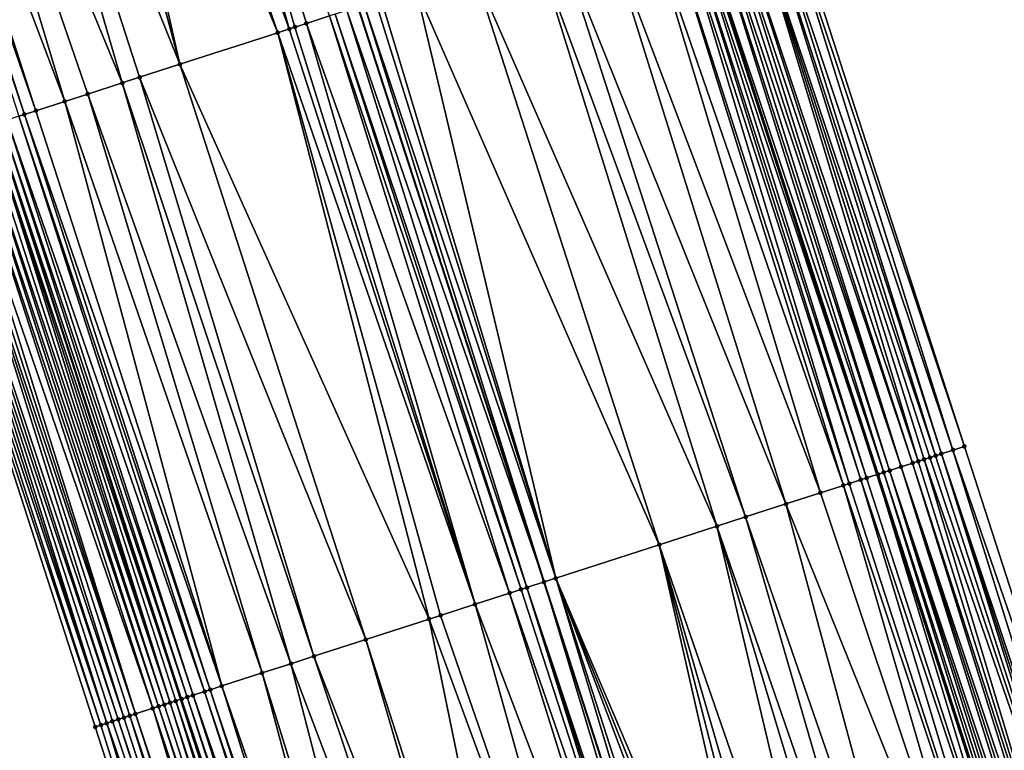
# Model space of a CAD drawing. Header units: feet. Extents: x 2004186 to 2014793, y 836912 to 864902.
# Tile 812 of 974: x 2004811 to 2004843, y 858121 to 858145. Entities that reach past the tile are written whole.
import ezdxf

# ---------------------------------------------------------------- set-up
doc = ezdxf.new("R2010")
doc.units = ezdxf.units.FT
doc.header["$LTSCALE"] = 100
doc.header["$MEASUREMENT"] = 0
for name, color, linetype, lineweight in [('EP_Travel Lane', 5, 'Continuous', 40), ('GPL_Skip Line', 2, 'Continuous', 40), ('Road Shots', 4, 'Continuous', 200), ('Road X-Section', 30, 'Continuous', 13)]:
    doc.layers.add(name, color=color, linetype=linetype, lineweight=lineweight)
doc.layers.add('I-77 SB_MM21-27-Surface-Border', color=7, linetype='Continuous')
doc.layers.add('I-77 SB_MM21-27-Surface-TIN', color=7, linetype='Continuous')

msp = doc.modelspace()

# ---------------------------------------------------------------- linework, layer by layer
at = {"layer": 'EP_Travel Lane'}
for points in [[(2004881.873520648, 857997.0684669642, 458.5691292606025), (2004875.747536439, 858016.1071297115, 458.5192208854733), (2004869.613133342, 858035.1499356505, 458.4484811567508), (2004863.477369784, 858054.1854238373, 458.3821357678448), (2004857.341625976, 858073.2208507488, 458.3037981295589), (2004851.205908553, 858092.2561958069, 458.2094438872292), (2004845.070229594, 858111.2914215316, 458.0917910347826), (2004838.93455364, 858130.3266379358, 457.9722679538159), (2004832.798871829, 858149.3618725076, 457.8563166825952), (2004826.6632275, 858168.3969907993, 457.7176259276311), (2004820.505195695, 858187.4350386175, 457.5665539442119), (2004814.337610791, 858206.459555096, 457.395103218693), (2004808.170107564, 858225.4838196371, 457.1969091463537), (2004802.002588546, 858244.5081328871, 457.0038855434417), (2004795.835165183, 858263.5321510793, 456.7795421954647), (2004789.667681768, 858282.5563545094, 456.5748603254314)], [(2004858.811787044, 857989.6379043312, 458.615256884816), (2004852.716852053, 858008.6865639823, 458.5591593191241), (2004846.597970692, 858027.7177653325, 458.4890646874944), (2004840.462217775, 858046.753220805, 458.4162963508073), (2004834.326472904, 858065.7886513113, 458.3386561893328), (2004828.190817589, 858084.823803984, 458.2066938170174), (2004822.055156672, 858103.8589740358, 458.0780883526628), (2004815.91946333, 858122.8942446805, 457.9692068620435), (2004809.783778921, 858141.9294876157, 457.8548856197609), (2004803.648109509, 858160.96468402, 457.731464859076), (2004797.499597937, 858179.9822164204, 457.5630751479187), (2004791.336236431, 858199.0082858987, 457.4093773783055), (2004785.172976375, 858218.0340422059, 457.2224387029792), (2004779.009815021, 858237.0594938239, 457.0031594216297), (2004772.846611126, 858256.0850767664, 456.7978183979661), (2004766.683431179, 858275.1105857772, 456.584631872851)]]:
    msp.add_polyline3d(points, dxfattribs=at)
at = {"layer": 'GPL_Skip Line'}
msp.add_polyline3d([(2004870.935166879, 857993.5443366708, 458.8010420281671), (2004864.801595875, 858012.5805491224, 458.746183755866), (2004858.659796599, 858031.614036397, 458.6814921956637), (2004852.513672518, 858050.6461199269, 458.6047081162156), (2004846.367547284, 858069.6782070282, 458.5286224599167), (2004840.221465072, 858088.7101609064, 458.4264794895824), (2004834.07541924, 858107.7420021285, 458.3023016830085), (2004827.929374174, 858126.7738409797, 458.1776602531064), (2004821.783314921, 858145.8057237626, 458.0616115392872), (2004815.637275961, 858164.8375437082, 457.9332722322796), (2004809.48068655, 858183.8656085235, 457.7604443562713), (2004803.317154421, 858202.8914790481, 457.5929444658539), (2004797.153690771, 858221.9171381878, 457.403007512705), (2004790.990242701, 858240.9427492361, 457.2079659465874), (2004784.826929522, 858259.9679438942, 456.9687273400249), (2004778.663469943, 858278.9935904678, 456.7774565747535)], dxfattribs=at)
at = {"layer": 'I-77 SB_MM21-27-Surface-Border', "color": 3, "linetype": 'ByBlock', "lineweight": -2}
for points in [[(2004791.031646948, 858282.9971147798, 456.4688542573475), (2004797.575672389, 858264.0946332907, 456.6484780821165), (2004804.309958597, 858245.2538027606, 456.8295379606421), (2004810.473404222, 858226.2281992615, 457.0253808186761), (2004817.207816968, 858207.3869781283, 457.1649817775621), (2004823.371310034, 858188.3612281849, 457.345280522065), (2004829.721831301, 858169.3834546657, 457.4933803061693), (2004835.677512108, 858150.2902850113, 457.6436087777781), (2004841.823599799, 858131.258314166, 457.7424332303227), (2004847.969608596, 858112.2265876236, 457.8890655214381), (2004854.115690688, 858093.1946341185, 457.9912454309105), (2004860.071450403, 858074.101220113, 458.0936927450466), (2004865.836884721, 858054.9463549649, 458.1981775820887), (2004871.983025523, 858035.9142196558, 458.2648225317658), (2004877.746383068, 858016.7509789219, 458.3539276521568), (2004882.547377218, 857997.2855358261, 458.5244382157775)], [(2004857.800223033, 857989.3119318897, 458.5795687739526), (2004852.428094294, 858008.5935127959, 458.548836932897), (2004845.337633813, 858027.3105517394, 458.4524328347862), (2004839.001214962, 858046.2810892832, 458.359136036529), (2004832.093858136, 858065.0671550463, 458.2488504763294), (2004825.757494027, 858084.0375230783, 458.1224225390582), (2004819.230837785, 858102.9463369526, 457.977844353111), (2004813.084783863, 858121.9782032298, 457.8585929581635), (2004806.93871774, 858141.0101072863, 457.7467051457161), (2004800.792676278, 858160.041934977, 457.619880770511), (2004794.831159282, 858179.1167813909, 457.4689240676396), (2004788.857836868, 858198.2044604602, 457.3195889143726), (2004783.645625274, 858217.5385342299, 457.1538074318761), (2004778.243193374, 858236.810832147, 456.9733313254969), (2004772.270011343, 858255.8980778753, 456.7779989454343), (2004765.345662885, 858274.6766446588, 456.530457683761)]]:
    msp.add_polyline3d(points, dxfattribs=at)
at = {"layer": 'I-77 SB_MM21-27-Surface-TIN', "color": 128, "linetype": 'ByBlock', "lineweight": -2}
for points in [[(2004814.114712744, 858164.3458107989, 457.9254605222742), (2004812.592169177, 858163.8540170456, 457.9057482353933), (2004819.499474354, 858145.0681112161, 458.0473155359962)], [(2004814.114712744, 858164.3458107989, 457.9254605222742), (2004820.070426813, 858145.2525381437, 458.055542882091), (2004820.831701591, 858145.4984257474, 458.0635853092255)], [(2004814.114712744, 858164.3458107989, 457.9254605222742), (2004819.689789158, 858145.1295951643, 458.0516825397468), (2004820.070426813, 858145.2525381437, 458.055542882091)], [(2004814.114712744, 858164.3458107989, 457.9254605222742), (2004819.499474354, 858145.0681112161, 458.0473155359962), (2004819.689789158, 858145.1295951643, 458.0516825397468)], [(2004812.592169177, 858163.8540170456, 457.9057482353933), (2004811.450264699, 858163.4851618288, 457.889027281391), (2004819.118837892, 858144.9451645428, 458.0427326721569)], [(2004812.592169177, 858163.8540170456, 457.9057482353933), (2004819.118837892, 858144.9451645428, 458.0427326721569), (2004819.499474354, 858145.0681112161, 458.0473155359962)], [(2004811.450264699, 858163.4851618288, 457.889027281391), (2004810.688990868, 858163.2392712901, 457.8804107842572), (2004815.883440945, 858143.9000776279, 457.9959172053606)], [(2004811.450264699, 858163.4851618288, 457.889027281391), (2004815.883440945, 858143.9000776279, 457.9959172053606), (2004819.118837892, 858144.9451645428, 458.0427326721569)], [(2004810.688990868, 858163.2392712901, 457.8804107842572), (2004808.405187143, 858162.5015446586, 457.8438006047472), (2004815.883440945, 858143.9000776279, 457.9959172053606)], [(2004808.405187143, 858162.5015446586, 457.8438006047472), (2004806.311712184, 858161.8252587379, 457.8031005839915), (2004813.98027847, 858143.2852828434, 457.9609899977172)], [(2004808.405187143, 858162.5015446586, 457.8438006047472), (2004814.551225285, 858143.4697272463, 457.9726353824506), (2004815.883440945, 858143.9000776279, 457.9959172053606)], [(2004808.405187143, 858162.5015446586, 457.8438006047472), (2004813.98027847, 858143.2852828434, 457.9609899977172), (2004814.551225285, 858143.4697272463, 457.9726353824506)], [(2004806.311712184, 858161.8252587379, 457.8031005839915), (2004804.979481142, 858161.3949559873, 457.7891350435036), (2004812.077114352, 858142.670493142, 457.9270570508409)], [(2004806.311712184, 858161.8252587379, 457.8031005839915), (2004812.838382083, 858142.9164025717, 457.9393684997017), (2004813.98027847, 858143.2852828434, 457.9609899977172)], [(2004806.311712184, 858161.8252587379, 457.8031005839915), (2004812.077114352, 858142.670493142, 457.9270570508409), (2004812.838382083, 858142.9164025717, 457.9393684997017)], [(2004804.979481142, 858161.3949559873, 457.7891350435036), (2004804.598850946, 858161.2719899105, 457.7807569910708), (2004811.125522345, 858142.3631291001, 457.9161165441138)], [(2004804.979481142, 858161.3949559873, 457.7891350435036), (2004811.125522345, 858142.3631291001, 457.9161165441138), (2004812.077114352, 858142.670493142, 457.9270570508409)], [(2004804.598850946, 858161.2719899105, 457.7807569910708), (2004804.408542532, 858161.2104861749, 457.7725197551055), (2004810.744893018, 858142.240160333, 457.9072123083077)], [(2004804.408542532, 858161.2104861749, 457.7725197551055), (2004810.554585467, 858142.1786539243, 457.8984522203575), (2004810.744893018, 858142.240160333, 457.9072123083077)], [(2004804.598850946, 858161.2719899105, 457.7807569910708), (2004810.744893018, 858142.240160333, 457.9072123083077), (2004811.125522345, 858142.3631291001, 457.9161165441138)], [(2004834.916153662, 858150.0446564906, 457.6862410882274), (2004834.535466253, 858149.9218675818, 457.7125158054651), (2004840.87188528, 858130.9513294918, 457.8056942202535)], [(2004835.10647656, 858150.1061153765, 457.6857060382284), (2004834.916153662, 858150.0446564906, 457.6862410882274), (2004841.062235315, 858131.0127043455, 457.7887230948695)], [(2004834.916153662, 858150.0446564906, 457.6862410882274), (2004840.87188528, 858130.9513294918, 457.8056942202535), (2004841.062235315, 858131.0127043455, 457.7887230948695)], [(2004835.487162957, 858150.2289074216, 457.6600447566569), (2004835.10647656, 858150.1061153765, 457.6857060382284), (2004841.442914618, 858131.1355183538, 457.7673576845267)], [(2004835.10647656, 858150.1061153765, 457.6857060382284), (2004841.062235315, 858131.0127043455, 457.7887230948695), (2004841.442914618, 858131.1355183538, 457.7673576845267)], [(2004835.677512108, 858150.2902850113, 457.6436087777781), (2004835.487162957, 858150.2289074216, 457.6600447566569), (2004841.823599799, 858131.258314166, 457.7424332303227)], [(2004835.487162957, 858150.2289074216, 457.6600447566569), (2004841.442914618, 858131.1355183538, 457.7673576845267), (2004841.823599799, 858131.258314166, 457.7424332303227)], [(2004833.774069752, 858149.6763569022, 457.778196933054), (2004833.583705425, 858149.6150263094, 457.8038251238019), (2004839.729772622, 858130.5831189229, 457.9150615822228)], [(2004833.96442832, 858149.7377053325, 457.7560575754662), (2004833.774069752, 858149.6763569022, 457.778196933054), (2004840.110501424, 858130.7057796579, 457.8637170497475)], [(2004833.774069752, 858149.6763569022, 457.778196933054), (2004839.729772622, 858130.5831189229, 457.9150615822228), (2004840.110501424, 858130.7057796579, 457.8637170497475)], [(2004834.535466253, 858149.9218675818, 457.7125158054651), (2004833.96442832, 858149.7377053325, 457.7560575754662), (2004840.300852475, 858130.7671513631, 457.8461301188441)], [(2004833.96442832, 858149.7377053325, 457.7560575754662), (2004840.110501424, 858130.7057796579, 457.8637170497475), (2004840.300852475, 858130.7671513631, 457.8461301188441)], [(2004834.535466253, 858149.9218675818, 457.7125158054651), (2004840.681539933, 858130.8899401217, 457.8198260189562), (2004840.87188528, 858130.9513294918, 457.8056942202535)], [(2004834.535466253, 858149.9218675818, 457.7125158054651), (2004840.491197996, 858130.8285401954, 457.8318931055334), (2004840.681539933, 858130.8899401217, 457.8198260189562)], [(2004834.535466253, 858149.9218675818, 457.7125158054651), (2004840.300852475, 858130.7671513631, 457.8461301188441), (2004840.491197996, 858130.8285401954, 457.8318931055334)], [(2004832.631989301, 858149.3080466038, 457.8680579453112), (2004838.93455364, 858130.3266379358, 457.9722679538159), (2004832.798871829, 858149.3618725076, 457.8563166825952)], [(2004832.822333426, 858149.3694397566, 457.854666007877), (2004832.798871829, 858149.3618725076, 457.8563166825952), (2004838.93455364, 858130.3266379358, 457.9722679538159)], [(2004833.203011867, 858149.4922564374, 457.8338232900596), (2004832.822333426, 858149.3694397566, 457.854666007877), (2004839.15872862, 858130.3989754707, 457.9622799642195)], [(2004832.822333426, 858149.3694397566, 457.854666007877), (2004838.93455364, 858130.3266379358, 457.9722679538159), (2004838.968393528, 858130.3375543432, 457.9702002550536)], [(2004832.822333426, 858149.3694397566, 457.854666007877), (2004838.968393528, 858130.3375543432, 457.9702002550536), (2004839.15872862, 858130.3989754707, 457.9622799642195)], [(2004833.393354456, 858149.5536543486, 457.8213620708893), (2004833.203011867, 858149.4922564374, 457.8338232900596), (2004839.349073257, 858130.4603670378, 457.9485778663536)], [(2004833.203011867, 858149.4922564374, 457.8338232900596), (2004839.15872862, 858130.3989754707, 457.9622799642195), (2004839.349073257, 858130.4603670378, 457.9485778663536)], [(2004833.583705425, 858149.6150263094, 457.8038251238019), (2004833.393354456, 858149.5536543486, 457.8213620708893), (2004839.729772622, 858130.5831189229, 457.9150615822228)], [(2004833.393354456, 858149.5536543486, 457.8213620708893), (2004839.349073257, 858130.4603670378, 457.9485778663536), (2004839.729772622, 858130.5831189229, 457.9150615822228)], [(2004831.870649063, 858149.0623617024, 457.8996625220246), (2004831.29965808, 858148.8780540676, 457.9147680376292), (2004837.826374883, 858129.9690526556, 458.0226269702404)], [(2004832.251320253, 858149.185200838, 457.8832118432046), (2004831.870649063, 858149.0623617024, 457.8996625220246), (2004838.016707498, 858130.0304814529, 458.0162067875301)], [(2004831.870649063, 858149.0623617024, 457.8996625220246), (2004837.826374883, 858129.9690526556, 458.0226269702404), (2004838.016707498, 858130.0304814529, 458.0162067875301)], [(2004832.441651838, 858149.2466328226, 457.8774151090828), (2004832.251320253, 858149.185200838, 457.8832118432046), (2004838.3973787, 858130.1533205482, 457.999748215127)], [(2004832.251320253, 858149.185200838, 457.8832118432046), (2004838.016707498, 858130.0304814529, 458.0162067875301), (2004838.3973787, 858130.1533205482, 457.999748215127)], [(2004832.631989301, 858149.3080466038, 457.8680579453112), (2004832.441651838, 858149.2466328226, 457.8774151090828), (2004838.587711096, 858130.2147500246, 457.9934608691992)], [(2004832.441651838, 858149.2466328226, 457.8774151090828), (2004838.3973787, 858130.1533205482, 457.999748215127), (2004838.587711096, 858130.2147500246, 457.9934608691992)], [(2004832.631989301, 858149.3080466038, 457.8680579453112), (2004838.587711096, 858130.2147500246, 457.9934608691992), (2004838.93455364, 858130.3266379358, 457.9722679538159)], [(2004831.29965808, 858148.8780540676, 457.9147680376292), (2004829.967361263, 858148.4479549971, 457.9406407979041), (2004837.065057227, 858129.7232978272, 458.0405543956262)], [(2004831.29965808, 858148.8780540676, 457.9147680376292), (2004837.065057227, 858129.7232978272, 458.0405543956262), (2004837.826374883, 858129.9690526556, 458.0226269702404)], [(2004829.967361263, 858148.4479549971, 457.9406407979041), (2004828.44474244, 858147.9563942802, 457.9665086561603), (2004835.923094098, 858129.3546242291, 458.0593566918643)], [(2004829.967361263, 858148.4479549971, 457.9406407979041), (2004835.923094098, 858129.3546242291, 458.0593566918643), (2004837.065057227, 858129.7232978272, 458.0405543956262)], [(2004827.683438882, 858147.7105957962, 457.9758973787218), (2004825.589844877, 858147.0346785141, 458.0073002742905), (2004833.63916419, 858128.6172883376, 458.0991724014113)], [(2004828.44474244, 858147.9563942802, 457.9665086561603), (2004827.683438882, 858147.7105957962, 457.9758973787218), (2004834.590796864, 858128.9245264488, 458.0854818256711)], [(2004827.683438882, 858147.7105957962, 457.9758973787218), (2004833.63916419, 858128.6172883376, 458.0991724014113), (2004834.590796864, 858128.9245264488, 458.0854818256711)], [(2004828.44474244, 858147.9563942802, 457.9665086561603), (2004834.590796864, 858128.9245264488, 458.0854818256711), (2004835.923094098, 858129.3546242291, 458.0593566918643)], [(2004825.589844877, 858147.0346785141, 458.0073002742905), (2004823.686572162, 858146.4202250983, 458.0391422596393), (2004831.735898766, 858128.0028123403, 458.1265976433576)], [(2004825.589844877, 858147.0346785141, 458.0073002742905), (2004831.735898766, 858128.0028123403, 458.1265976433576), (2004833.63916419, 858128.6172883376, 458.0991724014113)], [(2004823.686572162, 858146.4202250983, 458.0391422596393), (2004822.544616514, 858146.0515283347, 458.0534135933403), (2004828.310019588, 858126.8967599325, 458.1768211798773)], [(2004823.686572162, 858146.4202250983, 458.0391422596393), (2004828.310019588, 858126.8967599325, 458.1768211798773), (2004831.735898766, 858128.0028123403, 458.1265976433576)], [(2004821.40267537, 858145.6827866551, 458.0588996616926), (2004827.929374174, 858126.7738409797, 458.1776602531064), (2004821.783314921, 858145.8057237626, 458.0616115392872)], [(2004821.973634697, 858145.8671923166, 458.0629674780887), (2004821.783314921, 858145.8057237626, 458.0616115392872), (2004827.929374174, 858126.7738409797, 458.1776602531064)], [(2004822.354286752, 858145.990090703, 458.0581057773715), (2004821.973634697, 858145.8671923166, 458.0629674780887), (2004828.310019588, 858126.8967599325, 458.1768211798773)], [(2004821.973634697, 858145.8671923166, 458.0629674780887), (2004827.929374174, 858126.7738409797, 458.1776602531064), (2004828.310019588, 858126.8967599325, 458.1768211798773)], [(2004822.544616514, 858146.0515283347, 458.0534135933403), (2004822.354286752, 858145.990090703, 458.0581057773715), (2004828.310019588, 858126.8967599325, 458.1768211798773)], [(2004820.831701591, 858145.4984257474, 458.0635853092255), (2004820.070426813, 858145.2525381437, 458.055542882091), (2004826.787441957, 858126.4050716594, 458.1777399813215)], [(2004821.022022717, 858145.5598901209, 458.0641236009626), (2004820.831701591, 858145.4984257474, 458.0635853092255), (2004827.168086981, 858126.5279918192, 458.1771370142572)], [(2004820.831701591, 858145.4984257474, 458.0635853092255), (2004826.787441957, 858126.4050716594, 458.1777399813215), (2004827.168086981, 858126.5279918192, 458.1771370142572)], [(2004821.40267537, 858145.6827866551, 458.0588996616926), (2004821.022022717, 858145.5598901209, 458.0641236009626), (2004827.358414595, 858126.5894361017, 458.173745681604)], [(2004821.022022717, 858145.5598901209, 458.0641236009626), (2004827.168086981, 858126.5279918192, 458.1771370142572), (2004827.358414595, 858126.5894361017, 458.173745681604)], [(2004821.40267537, 858145.6827866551, 458.0588996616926), (2004827.358414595, 858126.5894361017, 458.173745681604), (2004827.929374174, 858126.7738409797, 458.1776602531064)], [(2004819.689789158, 858145.1295951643, 458.0516825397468), (2004819.499474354, 858145.0681112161, 458.0473155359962), (2004825.645538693, 858126.0362126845, 458.1602839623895)], [(2004820.070426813, 858145.2525381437, 458.055542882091), (2004819.689789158, 858145.1295951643, 458.0516825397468), (2004825.645538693, 858126.0362126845, 458.1602839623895)], [(2004820.070426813, 858145.2525381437, 458.055542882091), (2004825.645538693, 858126.0362126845, 458.1602839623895), (2004826.787441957, 858126.4050716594, 458.1777399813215)], [(2004819.118837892, 858144.9451645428, 458.0427326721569), (2004815.883440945, 858143.9000776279, 457.9959172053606), (2004824.12300087, 858125.5444011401, 458.1370918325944)], [(2004819.499474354, 858145.0681112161, 458.0473155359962), (2004819.118837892, 858144.9451645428, 458.0427326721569), (2004825.645538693, 858126.0362126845, 458.1602839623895)], [(2004819.118837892, 858144.9451645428, 458.0427326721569), (2004824.50363262, 858125.6673624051, 458.1445287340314), (2004825.645538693, 858126.0362126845, 458.1602839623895)], [(2004819.118837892, 858144.9451645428, 458.0427326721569), (2004824.12300087, 858125.5444011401, 458.1370918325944), (2004824.50363262, 858125.6673624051, 458.1445287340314)], [(2004815.883440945, 858143.9000776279, 457.9959172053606), (2004814.551225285, 858143.4697272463, 457.9726353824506), (2004822.029508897, 858124.8681679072, 458.1066970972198)], [(2004815.883440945, 858143.9000776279, 457.9959172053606), (2004822.029508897, 858124.8681679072, 458.1066970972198), (2004824.12300087, 858125.5444011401, 458.1370918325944)], [(2004813.98027847, 858143.2852828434, 457.9609899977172), (2004812.838382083, 858142.9164025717, 457.9393684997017), (2004819.555399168, 858124.0689300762, 458.0603898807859)], [(2004814.551225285, 858143.4697272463, 457.9726353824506), (2004813.98027847, 858143.2852828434, 457.9609899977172), (2004820.316665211, 858124.3148447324, 458.0737235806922)], [(2004813.98027847, 858143.2852828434, 457.9609899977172), (2004819.555399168, 858124.0689300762, 458.0603898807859), (2004820.316665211, 858124.3148447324, 458.0737235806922)], [(2004814.551225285, 858143.4697272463, 457.9726353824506), (2004820.316665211, 858124.3148447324, 458.0737235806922), (2004822.029508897, 858124.8681679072, 458.1066970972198)], [(2004812.838382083, 858142.9164025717, 457.9393684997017), (2004812.077114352, 858142.670493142, 457.9270570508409), (2004818.60381798, 858123.7615325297, 458.0428961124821)], [(2004812.838382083, 858142.9164025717, 457.9393684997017), (2004818.60381798, 858123.7615325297, 458.0428961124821), (2004819.555399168, 858124.0689300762, 458.0603898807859)], [(2004812.077114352, 858142.670493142, 457.9270570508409), (2004811.125522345, 858142.3631291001, 457.9161165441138), (2004817.271587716, 858123.3312273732, 458.0284599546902)], [(2004812.077114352, 858142.670493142, 457.9270570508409), (2004817.271587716, 858123.3312273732, 458.0284599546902), (2004818.60381798, 858123.7615325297, 458.0428961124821)], [(2004810.554585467, 858142.1786539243, 457.8984522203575), (2004810.173961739, 858142.0556678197, 457.8861568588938), (2004816.700654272, 858123.1467415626, 458.008715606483)], [(2004810.744893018, 858142.240160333, 457.9072123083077), (2004810.554585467, 858142.1786539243, 457.8984522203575), (2004816.890960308, 858123.2082526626, 458.0183932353)], [(2004810.554585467, 858142.1786539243, 457.8984522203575), (2004816.700654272, 858123.1467415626, 458.008715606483), (2004816.890960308, 858123.2082526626, 458.0183932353)], [(2004811.125522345, 858142.3631291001, 457.9161165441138), (2004810.744893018, 858142.240160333, 457.9072123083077), (2004817.271587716, 858123.3312273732, 458.0284599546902)], [(2004810.744893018, 858142.240160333, 457.9072123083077), (2004816.890960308, 858123.2082526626, 458.0183932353), (2004817.271587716, 858123.3312273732, 458.0284599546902)], [(2004809.603053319, 858141.8711045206, 457.8512563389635), (2004809.412727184, 858141.80965566, 457.8537521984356), (2004815.558790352, 858122.7777607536, 457.9674297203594)], [(2004809.603053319, 858141.8711045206, 457.8512563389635), (2004815.91946333, 858122.8942446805, 457.9692068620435), (2004809.783778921, 858141.9294876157, 457.8548856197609)], [(2004809.603053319, 858141.8711045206, 457.8512563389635), (2004815.749118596, 858122.8392030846, 457.9636566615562), (2004815.91946333, 858122.8942446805, 457.9692068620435)], [(2004809.603053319, 858141.8711045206, 457.8512563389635), (2004815.558790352, 858122.7777607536, 457.9674297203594), (2004815.749118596, 858122.8392030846, 457.9636566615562)], [(2004809.793369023, 858141.9325856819, 457.8550782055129), (2004809.783778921, 858141.9294876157, 457.8548856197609), (2004815.939430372, 858122.9006964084, 457.9698574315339)], [(2004815.939430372, 858122.9006964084, 457.9698574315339), (2004809.783778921, 858141.9294876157, 457.8548856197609), (2004815.91946333, 858122.8942446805, 457.9692068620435)], [(2004809.983661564, 858141.9941385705, 457.8729293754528), (2004809.793369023, 858141.9325856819, 457.8550782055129), (2004816.129722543, 858122.9622504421, 457.9879326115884)], [(2004809.793369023, 858141.9325856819, 457.8550782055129), (2004815.939430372, 858122.9006964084, 457.9698574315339), (2004816.129722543, 858122.9622504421, 457.9879326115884)], [(2004810.173961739, 858142.0556678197, 457.8861568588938), (2004809.983661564, 858141.9941385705, 457.8729293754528), (2004816.320027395, 858123.023765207, 457.9983271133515)], [(2004809.983661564, 858141.9941385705, 457.8729293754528), (2004816.129722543, 858122.9622504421, 457.9879326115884), (2004816.320027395, 858123.023765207, 457.9983271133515)], [(2004810.173961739, 858142.0556678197, 457.8861568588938), (2004816.320027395, 858123.023765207, 457.9983271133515), (2004816.700654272, 858123.1467415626, 458.008715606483)], [(2004808.841790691, 858141.6251792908, 457.8358544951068), (2004808.461199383, 858141.5020927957, 457.8039235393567), (2004814.987845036, 858122.5933117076, 457.9548762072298)], [(2004809.032096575, 858141.686690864, 457.8456247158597), (2004808.841790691, 858141.6251792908, 457.8358544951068), (2004815.178153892, 858122.654814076, 457.9628460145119)], [(2004808.841790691, 858141.6251792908, 457.8358544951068), (2004814.987845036, 858122.5933117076, 457.9548762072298), (2004815.178153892, 858122.654814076, 457.9628460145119)], [(2004809.222408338, 858141.7481842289, 457.8518334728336), (2004809.032096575, 858141.686690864, 457.8456247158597), (2004815.368467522, 858122.7163016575, 457.9679236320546)], [(2004809.032096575, 858141.686690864, 457.8456247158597), (2004815.178153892, 858122.654814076, 457.9628460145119), (2004815.368467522, 858122.7163016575, 457.9679236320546)], [(2004809.412727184, 858141.80965566, 457.8537521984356), (2004809.222408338, 858141.7481842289, 457.8518334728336), (2004815.558790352, 858122.7777607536, 457.9674297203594)], [(2004809.222408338, 858141.7481842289, 457.8518334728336), (2004815.368467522, 858122.7163016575, 457.9679236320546), (2004815.558790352, 858122.7777607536, 457.9674297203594)], [(2004807.509660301, 858141.1945648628, 457.7609271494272), (2004807.319337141, 858141.1331067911, 457.7616214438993), (2004813.465404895, 858122.1011976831, 457.8725211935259)], [(2004807.699977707, 858141.2560407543, 457.7637183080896), (2004807.509660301, 858141.1945648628, 457.7609271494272), (2004813.846046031, 858122.2241298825, 457.8742730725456)], [(2004807.509660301, 858141.1945648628, 457.7609271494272), (2004813.655730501, 858122.1626481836, 457.8703460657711), (2004813.846046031, 858122.2241298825, 457.8742730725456)], [(2004807.509660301, 858141.1945648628, 457.7609271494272), (2004813.465404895, 858122.1011976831, 457.8725211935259), (2004813.655730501, 858122.1626481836, 457.8703460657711)], [(2004808.08059293, 858141.3790531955, 457.7811648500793), (2004807.699977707, 858141.2560407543, 457.7637183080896), (2004814.036355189, 858122.2856313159, 457.8820600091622)], [(2004807.699977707, 858141.2560407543, 457.7637183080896), (2004813.846046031, 858122.2241298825, 457.8742730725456), (2004814.036355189, 858122.2856313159, 457.8820600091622)], [(2004808.270898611, 858141.440565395, 457.791057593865), (2004808.08059293, 858141.3790531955, 457.7811648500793), (2004814.416961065, 858122.408672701, 457.9051677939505)], [(2004808.08059293, 858141.3790531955, 457.7811648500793), (2004814.226660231, 858122.3471454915, 457.8923392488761), (2004814.416961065, 858122.408672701, 457.9051677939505)], [(2004808.08059293, 858141.3790531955, 457.7811648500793), (2004814.036355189, 858122.2856313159, 457.8820600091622), (2004814.226660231, 858122.3471454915, 457.8923392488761)], [(2004808.461199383, 858141.5020927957, 457.8039235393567), (2004808.270898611, 858141.440565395, 457.791057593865), (2004814.416961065, 858122.408672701, 457.9051677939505)], [(2004808.461199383, 858141.5020927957, 457.8039235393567), (2004814.416961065, 858122.408672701, 457.9051677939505), (2004814.987845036, 858122.5933117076, 457.9548762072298)], [(2004807.129025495, 858141.0716130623, 457.7553414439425), (2004806.93871774, 858141.0101072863, 457.7467051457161), (2004813.275091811, 858122.0397084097, 457.8671126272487)], [(2004806.93871774, 858141.0101072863, 457.7467051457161), (2004813.084783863, 858121.9782032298, 457.8585929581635), (2004813.275091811, 858122.0397084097, 457.8671126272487)], [(2004807.319337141, 858141.1331067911, 457.7616214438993), (2004807.129025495, 858141.0716130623, 457.7553414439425), (2004813.465404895, 858122.1011976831, 457.8725211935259)], [(2004807.129025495, 858141.0716130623, 457.7553414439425), (2004813.275091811, 858122.0397084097, 457.8671126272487), (2004813.465404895, 858122.1011976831, 457.8725211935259)], [(2004841.442914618, 858131.1355183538, 457.7673576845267), (2004841.062235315, 858131.0127043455, 457.7887230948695), (2004847.398577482, 858112.0424042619, 457.9284769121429)], [(2004841.823599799, 858131.258314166, 457.7424332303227), (2004841.442914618, 858131.1355183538, 457.7673576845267), (2004847.969608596, 858112.2265876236, 457.8890655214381)], [(2004841.442914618, 858131.1355183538, 457.7673576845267), (2004847.398577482, 858112.0424042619, 457.9284769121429), (2004847.969608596, 858112.2265876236, 457.8890655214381)], [(2004840.491197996, 858130.8285401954, 457.8318931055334), (2004840.300852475, 858130.7671513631, 457.8461301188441), (2004846.256528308, 858111.6739971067, 457.9993915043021)], [(2004840.681539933, 858130.8899401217, 457.8198260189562), (2004840.491197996, 858130.8285401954, 457.8318931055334), (2004847.01790813, 858111.9195594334, 457.9438134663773)], [(2004840.491197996, 858130.8285401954, 457.8318931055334), (2004846.256528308, 858111.6739971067, 457.9993915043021), (2004847.01790813, 858111.9195594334, 457.9438134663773)], [(2004840.87188528, 858130.9513294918, 457.8056942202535), (2004840.681539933, 858130.8899401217, 457.8198260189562), (2004847.01790813, 858111.9195594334, 457.9438134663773)], [(2004841.062235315, 858131.0127043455, 457.7887230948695), (2004840.87188528, 858130.9513294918, 457.8056942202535), (2004847.01790813, 858111.9195594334, 457.9438134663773)], [(2004841.062235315, 858131.0127043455, 457.7887230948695), (2004847.20824664, 858111.9809699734, 457.9338226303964), (2004847.398577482, 858112.0424042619, 457.9284769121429)], [(2004841.062235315, 858131.0127043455, 457.7887230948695), (2004847.01790813, 858111.9195594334, 457.9438134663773), (2004847.20824664, 858111.9809699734, 457.9338226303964)], [(2004839.349073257, 858130.4603670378, 457.9485778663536), (2004839.15872862, 858130.3989754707, 457.9622799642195), (2004845.30477857, 858111.3671214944, 458.0839825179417)], [(2004839.729772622, 858130.5831189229, 457.9150615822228), (2004839.349073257, 858130.4603670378, 457.9485778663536), (2004845.685460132, 858111.489928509, 458.0612498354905)], [(2004839.349073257, 858130.4603670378, 457.9485778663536), (2004845.495117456, 858111.4285308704, 458.0737640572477), (2004845.685460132, 858111.489928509, 458.0612498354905)], [(2004839.349073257, 858130.4603670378, 457.9485778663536), (2004845.30477857, 858111.3671214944, 458.0839825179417), (2004845.495117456, 858111.4285308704, 458.0737640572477)], [(2004840.110501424, 858130.7057796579, 457.8637170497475), (2004839.729772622, 858130.5831189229, 457.9150615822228), (2004846.066173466, 858111.6126371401, 458.0192740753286)], [(2004839.729772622, 858130.5831189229, 457.9150615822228), (2004845.875812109, 858111.5512973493, 458.0431028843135), (2004846.066173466, 858111.6126371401, 458.0192740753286)], [(2004839.729772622, 858130.5831189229, 457.9150615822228), (2004845.685460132, 858111.489928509, 458.0612498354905), (2004845.875812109, 858111.5512973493, 458.0431028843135)], [(2004840.300852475, 858130.7671513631, 457.8461301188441), (2004840.110501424, 858130.7057796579, 457.8637170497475), (2004846.256528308, 858111.6739971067, 457.9993915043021)], [(2004840.110501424, 858130.7057796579, 457.8637170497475), (2004846.066173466, 858111.6126371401, 458.0192740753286), (2004846.256528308, 858111.6739971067, 457.9993915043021)], [(2004838.3973787, 858130.1533205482, 457.999748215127), (2004838.016707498, 858130.0304814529, 458.0162067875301), (2004844.162752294, 858110.9986434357, 458.141028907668)], [(2004838.587711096, 858130.2147500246, 457.9934608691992), (2004838.3973787, 858130.1533205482, 457.999748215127), (2004844.73375701, 858111.1829085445, 458.1176066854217)], [(2004838.3973787, 858130.1533205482, 457.999748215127), (2004844.162752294, 858110.9986434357, 458.141028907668), (2004844.73375701, 858111.1829085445, 458.1176066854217)], [(2004838.587711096, 858130.2147500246, 457.9934608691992), (2004844.73375701, 858111.1829085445, 458.1176066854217), (2004838.93455364, 858130.3266379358, 457.9722679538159)], [(2004838.968393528, 858130.3375543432, 457.9702002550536), (2004838.93455364, 858130.3266379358, 457.9722679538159), (2004845.070229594, 858111.2914215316, 458.0917910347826)], [(2004844.73375701, 858111.1829085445, 458.1176066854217), (2004845.070229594, 858111.2914215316, 458.0917910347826), (2004838.93455364, 858130.3266379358, 457.9722679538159)], [(2004839.15872862, 858130.3989754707, 457.9622799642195), (2004838.968393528, 858130.3375543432, 457.9702002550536), (2004845.114449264, 858111.3056824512, 458.0883983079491)], [(2004838.968393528, 858130.3375543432, 457.9702002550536), (2004845.070229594, 858111.2914215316, 458.0917910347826), (2004845.114449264, 858111.3056824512, 458.0883983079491)], [(2004839.15872862, 858130.3989754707, 457.9622799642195), (2004845.114449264, 858111.3056824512, 458.0883983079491), (2004845.30477857, 858111.3671214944, 458.0839825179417)], [(2004837.826374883, 858129.9690526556, 458.0226269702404), (2004837.065057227, 858129.7232978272, 458.0405543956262), (2004843.401429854, 858110.7529034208, 458.1618524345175)], [(2004838.016707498, 858130.0304814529, 458.0162067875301), (2004837.826374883, 858129.9690526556, 458.0226269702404), (2004844.162752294, 858110.9986434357, 458.141028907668)], [(2004837.826374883, 858129.9690526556, 458.0226269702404), (2004843.401429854, 858110.7529034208, 458.1618524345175), (2004844.162752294, 858110.9986434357, 458.141028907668)], [(2004837.065057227, 858129.7232978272, 458.0405543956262), (2004835.923094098, 858129.3546242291, 458.0593566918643), (2004843.401429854, 858110.7529034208, 458.1618524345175)], [(2004835.923094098, 858129.3546242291, 458.0593566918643), (2004834.590796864, 858128.9245264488, 458.0854818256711), (2004841.117492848, 858110.0155895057, 458.2059625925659)], [(2004835.923094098, 858129.3546242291, 458.0593566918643), (2004841.117492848, 858110.0155895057, 458.2059625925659), (2004843.401429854, 858110.7529034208, 458.1618524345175)], [(2004834.590796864, 858128.9245264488, 458.0854818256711), (2004833.63916419, 858128.6172883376, 458.0991724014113), (2004840.165860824, 858109.7083493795, 458.2192574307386)], [(2004834.590796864, 858128.9245264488, 458.0854818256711), (2004840.165860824, 858109.7083493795, 458.2192574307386), (2004841.117492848, 858110.0155895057, 458.2059625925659)], [(2004833.63916419, 858128.6172883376, 458.0991724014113), (2004831.735898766, 858128.0028123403, 458.1265976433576), (2004838.262604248, 858109.0938459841, 458.2413204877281)], [(2004833.63916419, 858128.6172883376, 458.0991724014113), (2004839.404557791, 858109.4625492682, 458.2283265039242), (2004840.165860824, 858109.7083493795, 458.2192574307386)], [(2004833.63916419, 858128.6172883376, 458.0991724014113), (2004838.262604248, 858109.0938459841, 458.2413204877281), (2004839.404557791, 858109.4625492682, 458.2283265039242)], [(2004831.735898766, 858128.0028123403, 458.1265976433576), (2004828.310019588, 858126.8967599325, 458.1768211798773), (2004836.169021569, 858108.4178936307, 458.2658600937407)], [(2004831.735898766, 858128.0028123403, 458.1265976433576), (2004837.310984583, 858108.7865675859, 458.2471296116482), (2004838.262604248, 858109.0938459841, 458.2413204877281)], [(2004831.735898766, 858128.0028123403, 458.1265976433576), (2004836.740006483, 858108.6022200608, 458.2544318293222), (2004837.310984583, 858108.7865675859, 458.2471296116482)], [(2004831.735898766, 858128.0028123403, 458.1265976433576), (2004836.169021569, 858108.4178936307, 458.2658600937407), (2004836.740006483, 858108.6022200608, 458.2544318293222)], [(2004828.310019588, 858126.8967599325, 458.1768211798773), (2004827.929374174, 858126.7738409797, 458.1776602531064), (2004834.07541924, 858107.7420021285, 458.3023016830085)], [(2004828.310019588, 858126.8967599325, 458.1768211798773), (2004834.07541924, 858107.7420021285, 458.3023016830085), (2004834.456064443, 858107.864921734, 458.3015909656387)], [(2004828.310019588, 858126.8967599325, 458.1768211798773), (2004835.78836157, 858108.2950198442, 458.275532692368), (2004836.169021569, 858108.4178936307, 458.2658600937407)], [(2004828.310019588, 858126.8967599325, 458.1768211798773), (2004835.407703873, 858108.1721389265, 458.2838104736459), (2004835.78836157, 858108.2950198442, 458.275532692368)], [(2004828.310019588, 858126.8967599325, 458.1768211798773), (2004834.456064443, 858107.864921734, 458.3015909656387), (2004835.407703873, 858108.1721389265, 458.2838104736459)], [(2004827.358414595, 858126.5894361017, 458.173745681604), (2004827.168086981, 858126.5279918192, 458.1771370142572), (2004833.314130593, 858107.4961574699, 458.3026576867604)], [(2004827.358414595, 858126.5894361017, 458.173745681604), (2004833.694774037, 858107.6190825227, 458.3030124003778), (2004827.929374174, 858126.7738409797, 458.1776602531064)], [(2004827.358414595, 858126.5894361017, 458.173745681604), (2004833.504457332, 858107.5576044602, 458.2997963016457), (2004833.694774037, 858107.6190825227, 458.3030124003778)], [(2004827.358414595, 858126.5894361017, 458.173745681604), (2004833.314130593, 858107.4961574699, 458.3026576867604), (2004833.504457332, 858107.5576044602, 458.2997963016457)], [(2004833.694774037, 858107.6190825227, 458.3030124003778), (2004834.07541924, 858107.7420021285, 458.3023016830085), (2004827.929374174, 858126.7738409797, 458.1776602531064)], [(2004826.787441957, 858126.4050716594, 458.1777399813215), (2004825.645538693, 858126.0362126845, 458.1602839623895), (2004832.743166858, 858107.3117654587, 458.3012587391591)], [(2004827.168086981, 858126.5279918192, 458.1771370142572), (2004826.787441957, 858126.4050716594, 458.1777399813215), (2004833.314130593, 858107.4961574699, 458.3026576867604)], [(2004826.787441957, 858126.4050716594, 458.1777399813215), (2004832.743166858, 858107.3117654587, 458.3012587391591), (2004833.314130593, 858107.4961574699, 458.3026576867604)], [(2004825.645538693, 858126.0362126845, 458.1602839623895), (2004824.50363262, 858125.6673624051, 458.1445287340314), (2004831.030307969, 858106.7584893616, 458.2774903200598)], [(2004825.645538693, 858126.0362126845, 458.1602839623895), (2004831.030307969, 858106.7584893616, 458.2774903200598), (2004832.743166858, 858107.3117654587, 458.3012587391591)], [(2004824.50363262, 858125.6673624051, 458.1445287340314), (2004824.12300087, 858125.5444011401, 458.1370918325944), (2004831.030307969, 858106.7584893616, 458.2774903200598)], [(2004824.12300087, 858125.5444011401, 458.1370918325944), (2004822.029508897, 858124.8681679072, 458.1066970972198), (2004828.17555205, 858105.8363349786, 458.2324867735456)], [(2004824.12300087, 858125.5444011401, 458.1370918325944), (2004828.17555205, 858105.8363349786, 458.2324867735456), (2004831.030307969, 858106.7584893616, 458.2774903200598)], [(2004822.029508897, 858124.8681679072, 458.1066970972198), (2004820.316665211, 858124.3148447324, 458.0737235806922), (2004827.604607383, 858105.6518839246, 458.2195395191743)], [(2004822.029508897, 858124.8681679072, 458.1066970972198), (2004827.604607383, 858105.6518839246, 458.2195395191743), (2004828.17555205, 858105.8363349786, 458.2324867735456)], [(2004820.316665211, 858124.3148447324, 458.0737235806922), (2004819.555399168, 858124.0689300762, 458.0603898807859), (2004826.653027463, 858105.3444824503, 458.2012758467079)], [(2004820.316665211, 858124.3148447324, 458.0737235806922), (2004826.653027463, 858105.3444824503, 458.2012758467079), (2004827.604607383, 858105.6518839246, 458.2195395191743)], [(2004819.555399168, 858124.0689300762, 458.0603898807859), (2004818.60381798, 858123.7615325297, 458.0428961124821), (2004824.559562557, 858104.6681654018, 458.1544837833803)], [(2004819.555399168, 858124.0689300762, 458.0603898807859), (2004824.559562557, 858104.6681654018, 458.1544837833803), (2004826.653027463, 858105.3444824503, 458.2012758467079)], [(2004818.60381798, 858123.7615325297, 458.0428961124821), (2004817.271587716, 858123.3312273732, 458.0284599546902), (2004823.798291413, 858104.4222665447, 458.1442389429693)], [(2004818.60381798, 858123.7615325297, 458.0428961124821), (2004823.798291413, 858104.4222665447, 458.1442389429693), (2004824.559562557, 858104.6681654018, 458.1544837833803)], [(2004817.271587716, 858123.3312273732, 458.0284599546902), (2004816.890960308, 858123.2082526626, 458.0183932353), (2004823.227340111, 858104.2378360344, 458.1353098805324)], [(2004817.271587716, 858123.3312273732, 458.0284599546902), (2004823.227340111, 858104.2378360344, 458.1353098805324), (2004823.798291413, 858104.4222665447, 458.1442389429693)], [(2004816.320027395, 858123.023765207, 457.9983271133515), (2004816.129722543, 858122.9622504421, 457.9879326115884), (2004822.466095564, 858103.9918548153, 458.1089556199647)], [(2004816.700654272, 858123.1467415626, 458.008715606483), (2004816.320027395, 858123.023765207, 457.9983271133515), (2004822.846719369, 858104.1148406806, 458.1212048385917)], [(2004816.320027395, 858123.023765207, 457.9983271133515), (2004822.466095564, 858103.9918548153, 458.1089556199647), (2004822.846719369, 858104.1148406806, 458.1212048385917)], [(2004816.890960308, 858123.2082526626, 458.0183932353), (2004816.700654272, 858123.1467415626, 458.008715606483), (2004823.03702689, 858104.176347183, 458.129983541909)], [(2004816.700654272, 858123.1467415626, 458.008715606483), (2004822.846719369, 858104.1148406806, 458.1212048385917), (2004823.03702689, 858104.176347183, 458.129983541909)], [(2004816.890960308, 858123.2082526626, 458.0183932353), (2004823.03702689, 858104.176347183, 458.129983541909), (2004823.227340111, 858104.2378360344, 458.1353098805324)], [(2004815.178153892, 858122.654814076, 457.9628460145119), (2004814.987845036, 858122.5933117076, 457.9548762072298), (2004821.324218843, 858103.622913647, 458.0754212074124)], [(2004815.368467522, 858122.7163016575, 457.9679236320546), (2004815.178153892, 858122.654814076, 457.9628460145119), (2004821.514531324, 858103.6844047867, 458.0811950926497)], [(2004815.178153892, 858122.654814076, 457.9628460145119), (2004821.324218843, 858103.622913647, 458.0754212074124), (2004821.514531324, 858103.6844047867, 458.0811950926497)], [(2004815.558790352, 858122.7777607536, 457.9674297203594), (2004815.368467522, 858122.7163016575, 457.9679236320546), (2004821.514531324, 858103.6844047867, 458.0811950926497)], [(2004815.749118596, 858122.8392030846, 457.9636566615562), (2004815.558790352, 858122.7777607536, 457.9674297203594), (2004821.704852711, 858103.7458683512, 458.0815755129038)], [(2004815.558790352, 858122.7777607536, 457.9674297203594), (2004821.514531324, 858103.6844047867, 458.0811950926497), (2004821.704852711, 858103.7458683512, 458.0815755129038)], [(2004815.749118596, 858122.8392030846, 457.9636566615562), (2004822.055156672, 858103.8589740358, 458.0780883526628), (2004815.91946333, 858122.8942446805, 457.9692068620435)], [(2004815.749118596, 858122.8392030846, 457.9636566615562), (2004821.895182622, 858103.807305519, 458.0767929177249), (2004822.055156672, 858103.8589740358, 458.0780883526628)], [(2004815.749118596, 858122.8392030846, 457.9636566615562), (2004821.704852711, 858103.7458683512, 458.0815755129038), (2004821.895182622, 858103.807305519, 458.0767929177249)], [(2004815.939430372, 858122.9006964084, 457.9698574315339), (2004815.91946333, 858122.8942446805, 457.9692068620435), (2004822.085502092, 858103.8687750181, 458.0783340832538)], [(2004822.085502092, 858103.8687750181, 458.0783340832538), (2004815.91946333, 858122.8942446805, 457.9692068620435), (2004822.055156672, 858103.8589740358, 458.0780883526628)], [(2004816.129722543, 858122.9622504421, 457.9879326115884), (2004815.939430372, 858122.9006964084, 457.9698574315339), (2004822.275794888, 858103.9303271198, 458.0960316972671)], [(2004815.939430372, 858122.9006964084, 457.9698574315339), (2004822.085502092, 858103.8687750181, 458.0783340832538), (2004822.275794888, 858103.9303271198, 458.0960316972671)], [(2004816.129722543, 858122.9622504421, 457.9879326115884), (2004822.275794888, 858103.9303271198, 458.0960316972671), (2004822.466095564, 858103.9918548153, 458.1089556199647)], [(2004814.226660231, 858122.3471454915, 457.8923392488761), (2004814.036355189, 858122.2856313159, 457.8820600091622), (2004820.182381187, 858103.2538515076, 458.0182257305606)], [(2004814.416961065, 858122.408672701, 457.9051677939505), (2004814.226660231, 858122.3471454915, 457.8923392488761), (2004820.563017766, 858103.3767978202, 458.022738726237)], [(2004814.226660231, 858122.3471454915, 457.8923392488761), (2004820.182381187, 858103.2538515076, 458.0182257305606), (2004820.563017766, 858103.3767978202, 458.022738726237)], [(2004814.987845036, 858122.5933117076, 457.9548762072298), (2004814.416961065, 858122.408672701, 457.9051677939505), (2004820.753324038, 858103.4383081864, 458.0322731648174)], [(2004814.416961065, 858122.408672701, 457.9051677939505), (2004820.563017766, 858103.3767978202, 458.022738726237), (2004820.753324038, 858103.4383081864, 458.0322731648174)], [(2004814.987845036, 858122.5933117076, 457.9548762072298), (2004821.133918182, 858103.5613859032, 458.0624878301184), (2004821.324218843, 858103.622913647, 458.0754212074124)], [(2004814.987845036, 858122.5933117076, 457.9548762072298), (2004820.753324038, 858103.4383081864, 458.0322731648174), (2004821.133918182, 858103.5613859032, 458.0624878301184)], [(2004813.275091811, 858122.0397084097, 457.8671126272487), (2004813.084783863, 858121.9782032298, 457.8585929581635), (2004819.230837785, 858102.9463369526, 457.977844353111)], [(2004813.465404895, 858122.1011976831, 457.8725211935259), (2004813.275091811, 858122.0397084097, 457.8671126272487), (2004819.230837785, 858102.9463369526, 457.977844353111)], [(2004813.655730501, 858122.1626481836, 457.8703460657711), (2004813.465404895, 858122.1011976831, 457.8725211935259), (2004819.992069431, 858103.1923581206, 458.0120122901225)], [(2004813.465404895, 858122.1011976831, 457.8725211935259), (2004819.230837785, 858102.9463369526, 457.977844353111), (2004819.992069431, 858103.1923581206, 458.0120122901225)], [(2004813.846046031, 858122.2241298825, 457.8742730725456), (2004813.655730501, 858122.1626481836, 457.8703460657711), (2004819.992069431, 858103.1923581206, 458.0120122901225)], [(2004814.036355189, 858122.2856313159, 457.8820600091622), (2004813.846046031, 858122.2241298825, 457.8742730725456), (2004820.182381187, 858103.2538515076, 458.0182257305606)], [(2004813.846046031, 858122.2241298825, 457.8742730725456), (2004819.992069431, 858103.1923581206, 458.0120122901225), (2004820.182381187, 858103.2538515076, 458.0182257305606)]]:
    msp.add_3dface(points, dxfattribs=at)
at = {"layer": 'Road Shots', "lineweight": 100}
for p in [(2004819.689789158, 858145.1295951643, 458.0516825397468), (2004820.070426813, 858145.2525381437, 458.055542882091), (2004819.118837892, 858144.9451645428, 458.0427326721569), (2004819.499474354, 858145.0681112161, 458.0473155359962), (2004815.883440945, 858143.9000776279, 457.9959172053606), (2004813.98027847, 858143.2852828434, 457.9609899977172), (2004814.551225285, 858143.4697272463, 457.9726353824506), (2004812.838382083, 858142.9164025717, 457.9393684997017), (2004812.077114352, 858142.670493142, 457.9270570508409), (2004810.744893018, 858142.240160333, 457.9072123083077), (2004811.125522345, 858142.3631291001, 457.9161165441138), (2004841.442914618, 858131.1355183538, 457.7673576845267), (2004841.823599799, 858131.258314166, 457.7424332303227), (2004840.491197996, 858130.8285401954, 457.8318931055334), (2004840.681539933, 858130.8899401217, 457.8198260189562), (2004840.87188528, 858130.9513294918, 457.8056942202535), (2004841.062235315, 858131.0127043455, 457.7887230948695), (2004839.349073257, 858130.4603670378, 457.9485778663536), (2004839.729772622, 858130.5831189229, 457.9150615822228), (2004840.110501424, 858130.7057796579, 457.8637170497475), (2004840.300852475, 858130.7671513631, 457.8461301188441), (2004838.3973787, 858130.1533205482, 457.999748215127), (2004838.587711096, 858130.2147500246, 457.9934608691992), (2004838.968393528, 858130.3375543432, 457.9702002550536), (2004839.15872862, 858130.3989754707, 457.9622799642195), (2004837.826374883, 858129.9690526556, 458.0226269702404), (2004838.016707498, 858130.0304814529, 458.0162067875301), (2004837.065057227, 858129.7232978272, 458.0405543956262), (2004835.923094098, 858129.3546242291, 458.0593566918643), (2004834.590796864, 858128.9245264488, 458.0854818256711), (2004833.63916419, 858128.6172883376, 458.0991724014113), (2004831.735898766, 858128.0028123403, 458.1265976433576), (2004828.310019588, 858126.8967599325, 458.1768211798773), (2004827.358414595, 858126.5894361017, 458.173745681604), (2004827.929374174, 858126.7738409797, 458.1776602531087), (2004826.787441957, 858126.4050716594, 458.1777399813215), (2004827.168086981, 858126.5279918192, 458.1771370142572), (2004825.645538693, 858126.0362126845, 458.1602839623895), (2004824.50363262, 858125.6673624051, 458.1445287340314), (2004824.12300087, 858125.5444011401, 458.1370918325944), (2004822.029508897, 858124.8681679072, 458.1066970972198), (2004820.316665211, 858124.3148447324, 458.0737235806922), (2004819.555399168, 858124.0689300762, 458.0603898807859), (2004818.60381798, 858123.7615325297, 458.0428961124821), (2004817.271587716, 858123.3312273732, 458.0284599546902), (2004816.320027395, 858123.023765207, 457.9983271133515), (2004816.700654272, 858123.1467415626, 458.008715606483), (2004816.890960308, 858123.2082526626, 458.0183932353), (2004815.178153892, 858122.654814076, 457.9628460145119), (2004815.368467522, 858122.7163016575, 457.9679236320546), (2004815.558790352, 858122.7777607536, 457.9674297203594), (2004815.749118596, 858122.8392030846, 457.9636566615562), (2004815.939430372, 858122.9006964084, 457.9698574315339), (2004816.129722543, 858122.9622504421, 457.9879326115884), (2004814.226660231, 858122.3471454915, 457.8923392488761), (2004814.416961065, 858122.408672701, 457.9051677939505), (2004814.987845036, 858122.5933117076, 457.9548762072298), (2004813.275091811, 858122.0397084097, 457.8671126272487), (2004813.465404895, 858122.1011976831, 457.8725211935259), (2004813.655730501, 858122.1626481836, 457.8703460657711), (2004813.846046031, 858122.2241298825, 457.8742730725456), (2004814.036355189, 858122.2856313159, 457.8820600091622), (2004813.084783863, 858121.9782032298, 457.8585929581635)]:
    msp.add_point(p, dxfattribs=at)
at = {"layer": 'Road X-Section', "extrusion": (0.3073036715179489, -0.9515963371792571, 0.005372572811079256), "elevation": -200516.8497712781, "flags": 128}
msp.add_lwpolyline([(2171508.16273821, 1535.060234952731), (2171508.36273821, 1535.068871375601), (2171508.56273821, 1535.075151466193), (2171508.76273821, 1535.074457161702), (2171508.96273821, 1535.077248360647), (2171509.36273821, 1535.094695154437), (2171509.56273821, 1535.104588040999), (2171509.76273821, 1535.11745417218), (2171510.16273821, 1535.149385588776), (2171510.36273821, 1535.159155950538), (2171510.56273821, 1535.165364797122), (2171510.76273821, 1535.167283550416), (2171510.96273821, 1535.164787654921), (2171511.16273821, 1535.168609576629), (2171511.36273821, 1535.186461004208), (2171511.56273821, 1535.199688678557), (2171511.96273821, 1535.211984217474), (2171512.16273821, 1535.220744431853), (2171512.56273821, 1535.229648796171), (2171513.56273821, 1535.240589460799), (2171514.362738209, 1535.252901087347), (2171515.56273821, 1535.274522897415), (2171516.16273821, 1535.286168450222), (2171517.56273821, 1535.309450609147), (2171520.96273821, 1535.356266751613), (2171521.36273821, 1535.360849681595), (2171521.56273821, 1535.365216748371), (2171521.96273821, 1535.369077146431), (2171522.76273821, 1535.377119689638), (2171522.96273821, 1535.377657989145), (2171523.36273821, 1535.372433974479), (2171523.96273821, 1535.376501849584), (2171524.36273821, 1535.371640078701), (2171524.56273821, 1535.366947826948), (2171525.76273821, 1535.352676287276), (2171527.76273821, 1535.320833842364), (2171529.96273821, 1535.289430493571), (2171530.76273821, 1535.280041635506), (2171532.362738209, 1535.25417340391), (2171533.762738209, 1535.228300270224), (2171534.36273821, 1535.213194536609), (2171534.76273821, 1535.196743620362), (2171534.96273821, 1535.190946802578), (2171535.16273821, 1535.181589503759), (2171535.36273821, 1535.168197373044), (2171535.76273821, 1535.147354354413), (2171535.96273821, 1535.134892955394), (2171536.162738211, 1535.117355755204), (2171536.362738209, 1535.091727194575), (2171536.56273821, 1535.06958751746), (2171537.16273821, 1535.026045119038), (2171537.56273821, 1534.999770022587), (2171537.76273821, 1534.999234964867), (2171538.16273821, 1534.973573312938), (2171538.36273821, 1534.957137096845)], dxfattribs=at)
at = {"layer": 'Road X-Section', "extrusion": (0.3073036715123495, -0.9515963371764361, 0.005372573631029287), "elevation": -200496.8497797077, "flags": 128}
msp.add_lwpolyline([(2171508.162737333, 1535.064835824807), (2171508.362737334, 1535.073355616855), (2171508.562737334, 1535.07876426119), (2171508.762737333, 1535.076589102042), (2171508.962737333, 1535.080516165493), (2171509.162737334, 1535.088303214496), (2171509.362737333, 1535.098582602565), (2171509.562737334, 1535.111411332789), (2171510.162737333, 1535.16112046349), (2171510.362737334, 1535.169090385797), (2171510.562737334, 1535.174168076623), (2171510.762737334, 1535.173674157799), (2171510.962737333, 1535.169901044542), (2171511.162737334, 1535.176101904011), (2171511.362737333, 1535.194177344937), (2171511.562737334, 1535.20457199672), (2171511.962737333, 1535.214960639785), (2171512.162737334, 1535.224638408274), (2171512.562737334, 1535.234705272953), (2171513.962737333, 1535.249141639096), (2171514.962737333, 1535.26663565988), (2171515.762737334, 1535.279969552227), (2171517.562737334, 1535.312943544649), (2171519.762737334, 1535.343338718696), (2171520.162737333, 1535.350775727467), (2171521.362737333, 1535.366531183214), (2171522.562737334, 1535.383987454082), (2171522.962737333, 1535.383384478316), (2171523.162737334, 1535.379993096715), (2171523.762737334, 1535.383907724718), (2171524.162737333, 1535.383068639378), (2171527.762737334, 1535.332844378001), (2171529.762737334, 1535.305418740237), (2171530.762737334, 1535.291727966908), (2171532.162737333, 1535.265602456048), (2171533.362737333, 1535.246799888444), (2171534.162737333, 1535.228872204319), (2171534.362737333, 1535.22245192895), (2171534.762737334, 1535.205993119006), (2171534.962737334, 1535.199705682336), (2171535.362737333, 1535.176444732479), (2171535.562737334, 1535.168524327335), (2171535.762737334, 1535.154822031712), (2171536.162737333, 1535.121305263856), (2171536.562737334, 1535.069959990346), (2171536.762737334, 1535.052372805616), (2171536.962737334, 1535.038135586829), (2171537.162737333, 1535.026068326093), (2171537.362737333, 1535.011936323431), (2171537.562737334, 1534.994964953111), (2171537.962737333, 1534.973599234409), (2171538.362737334, 1534.948674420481)], dxfattribs=at)

doc.saveas('drawing.dxf')
